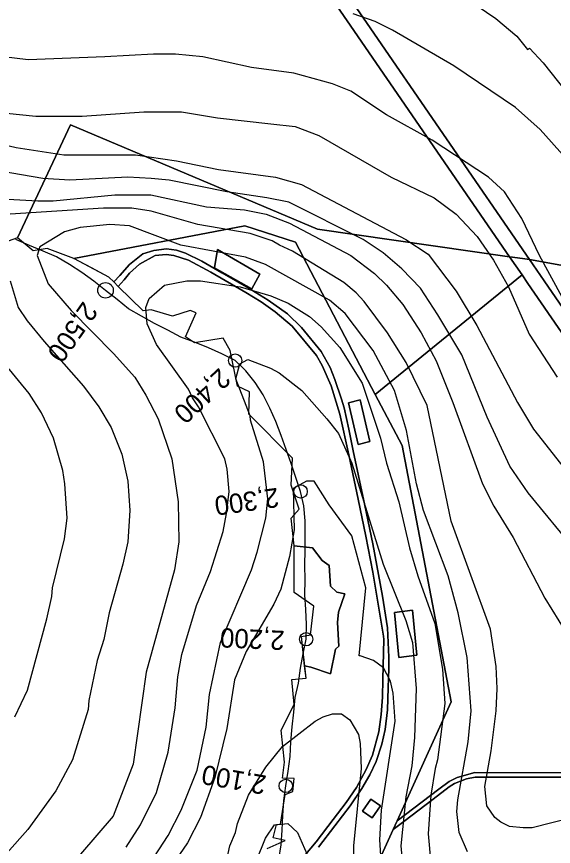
# Model space of a CAD drawing. Extents: x -510989 to -501240, y -1184665 to -1176098.
# Drawn here: x -505456 to -505094, y -1179283 to -1178724 of the extents above; entities that cross this region are included whole.
import ezdxf

# ---------------------------------------------------------------- set-up
doc = ezdxf.new("R2010")
doc.units = 0
for name, color, linetype in [('lesni_pozemek', 7, 'Continuous'), ('ostatni_plocha_x_ostatni_komunikace', 7, 'Continuous'), ('popis', 7, 'Continuous'), ('trasovani_toku', 7, 'Continuous'), ('vodni_plocha_x_vodni_nadrz_umela', 7, 'Continuous'), ('vrstevnice_01', 7, 'Continuous'), ('vrstevnice_02', 7, 'Continuous'), ('vrstevnice_03', 7, 'Continuous'), ('zastavena_plocha_a_nadvori', 7, 'Continuous')]:
    doc.layers.add(name, color=color, linetype=linetype)

msp = doc.modelspace()

# ---------------------------------------------------------------- linework, layer by layer
at = {"layer": 'lesni_pozemek'}
for points in [[(-505376.63, -1178518.18), (-505373.21, -1178520.48), (-505358.44, -1178530.44), (-505353.76, -1178533.6), (-505344.02, -1178547.79), (-505222.11, -1178724.89), (-505110.08, -1178887.62), (-505113.28, -1178887.16), (-505121.53, -1178885.99), (-505123.55, -1178885.7), (-505232.99, -1178726.71), (-505354.29, -1178550.49)], [(-505353.76, -1178533.6), (-505342.69, -1178541.06), (-505279.92, -1178578.43), (-505231.36, -1178610.95), (-505197.88, -1178637.32), (-505159.67, -1178669.84), (-505122.82, -1178701.8), (-505095.9, -1178709.43), (-505085.68, -1178713.81), (-505062.33, -1178726.95), (-504982, -1178769.77), (-504944.36, -1178788.34), (-504938.65, -1178791.52), (-504914.69, -1178807.28), (-504840.55, -1178865.78), (-504832.6, -1178872.11), (-504805.13, -1178900.91), (-504781.67, -1178940.13), (-504922, -1178918.99), (-505037.99, -1178900.67), (-505110.08, -1178887.62), (-505222.11, -1178724.89), (-505344.02, -1178547.79)], [(-505253.11, -1178867.16), (-505123.55, -1178885.7), (-505115.1, -1178897.98), (-505214.1, -1178978.56), (-505268, -1178876), (-505302, -1178865), (-505417.42, -1178887.03), (-505435.48, -1178880.17), (-505444.99, -1178881.85), (-505455.48, -1178872.98), (-505419.61, -1178796.73)], [(-505320.56, -1178880.75), (-505322.46, -1178893.14), (-505297.39, -1178907.45), (-505291.96, -1178897.42)], [(-505123.55, -1178885.7), (-505121.53, -1178885.99), (-505113.28, -1178887.16), (-505110.08, -1178887.62), (-505100.21, -1178901.97), (-505034.43, -1178997.52), (-504968.44, -1179093.37), (-504952.9, -1179115.84), (-504954.27, -1179117.63), (-504958.33, -1179122.95), (-504959.28, -1179124.19), (-504980.7, -1179093.21), (-505045.3, -1178999.36), (-505111.08, -1178903.81), (-505115.1, -1178897.98)], [(-505110.08, -1178887.62), (-505037.99, -1178900.67), (-504922, -1178918.99), (-504781.67, -1178940.13), (-504780.6, -1178942), (-504850.83, -1178996.15), (-504889.19, -1179027.53), (-504922.16, -1179078.43), (-504952.9, -1179115.84), (-504968.44, -1179093.37), (-505034.43, -1178997.52), (-505100.21, -1178901.97)], [(-505111.08, -1178903.81), (-505045.3, -1178999.36), (-504980.7, -1179093.21), (-504959.28, -1179124.19), (-504973.1, -1179140.81), (-504990.8, -1179163.24), (-505044.57, -1179207.26), (-505062.3, -1179220.25), (-505080.81, -1179233.81), (-505146.93, -1179233.71), (-505158.9, -1179236.91), (-505164.15, -1179239.77), (-505171.12, -1179244.92), (-505199.41, -1179266.21), (-505163, -1179186), (-505196, -1179013), (-505214.1, -1178978.56), (-505115.1, -1178897.98)], [(-505232.11, -1178984.29), (-505225.59, -1179012.42), (-505217.74, -1179010.37), (-505224.26, -1178982.24)], [(-505189.03, -1179124.17), (-505201.11, -1179125.62), (-505198.09, -1179155.93), (-505185.96, -1179154.56)], [(-505062.3, -1179220.25), (-505011.79, -1179313.59), (-505039.8, -1179339.09), (-505057.7, -1179367.82), (-505077.68, -1179392.53), (-505093.42, -1179403.23), (-505116.7, -1179416.14), (-505127.65, -1179413.3), (-505143.54, -1179403.86), (-505146.76, -1179409.41), (-505175.17, -1179385.61), (-505225.64, -1179324), (-505202.09, -1179272.12), (-505194.87, -1179266.63), (-505174.99, -1179251.65), (-505164.25, -1179243.31), (-505160.59, -1179240.91), (-505152.48, -1179237.82), (-505146.76, -1179236.79), (-505106.58, -1179236.8), (-505084.75, -1179236.7), (-505080.81, -1179233.81)], [(-505210.56, -1179256.14), (-505217.07, -1179251.58), (-505222.75, -1179259.69), (-505216.24, -1179264.25)]]:
    msp.add_lwpolyline(points, close=True, dxfattribs=at)
for points in [[(-505354.29, -1178550.49), (-505232.99, -1178726.71), (-505123.55, -1178885.7), (-505253.11, -1178867.16), (-505419.61, -1178796.73), (-505455.48, -1178872.98), (-505461.71, -1178875.18)], [(-505252.45, -1179283.89), (-505241.32, -1179269.59), (-505231.04, -1179256.02), (-505223.1, -1179244.47), (-505217.69, -1179235.25), (-505213.6, -1179226.27), (-505209.66, -1179214.39), (-505207.42, -1179204.63), (-505205.79, -1179191.38), (-505205.41, -1179176.6), (-505205.04, -1179163.36), (-505204.94, -1179155.83), (-505205.85, -1179136.02), (-505209.22, -1179114.63), (-505215.75, -1179079.26), (-505221.11, -1179053.41), (-505229.1, -1179016.7), (-505231.85, -1179001.97), (-505235.05, -1178987.72), (-505236.99, -1178981.72), (-505241.28, -1178968.44), (-505244.49, -1178960.45), (-505250.62, -1178949.62), (-505263.83, -1178933.49), (-505273.35, -1178924.23), (-505286.29, -1178915.04), (-505298.09, -1178907.88), (-505307.1, -1178902.73), (-505317.53, -1178896.58), (-505331.14, -1178888.77), (-505342.14, -1178883.38), (-505348.3, -1178881.21), (-505354.95, -1178880.35), (-505363.44, -1178881.61), (-505370.82, -1178883.79), (-505379.99, -1178891.06), (-505386.54, -1178898.35), (-505390.55, -1178902.77), (-505393.85, -1178899.53), (-505417.42, -1178887.03), (-505302, -1178865), (-505268, -1178876), (-505214.1, -1178978.56), (-505196, -1179013), (-505163, -1179186), (-505199.41, -1179266.21), (-505202.09, -1179272.12), (-505225.64, -1179324)], [(-505286.93, -1179284.86), (-505274.84, -1179279.55), (-505283.03, -1179277.75), (-505280.69, -1179268.7), (-505278.05, -1179268.47), (-505274.99, -1179248.48), (-505269.61, -1179246.43), (-505268.75, -1179237.61), (-505276.58, -1179237.4), (-505275.38, -1179226.67), (-505277.52, -1179205.11), (-505268.75, -1179187.76), (-505270.49, -1179170.88), (-505260.74, -1179169.89), (-505261.75, -1179161.69), (-505257.59, -1179162.49), (-505244.34, -1179166.99), (-505240.9, -1179150.5), (-505238.7, -1179148.49), (-505239.61, -1179132.46), (-505239, -1179125.49), (-505234.71, -1179113.14), (-505240.02, -1179112.06), (-505244.32, -1179108.02), (-505245.28, -1179093.89), (-505250.01, -1179090.61), (-505256.45, -1179082.12), (-505268.75, -1179080.66), (-505270.77, -1179062.05), (-505265.47, -1179055.9), (-505270.93, -1179039.82), (-505269.84, -1179021.55), (-505299.32, -1178991.95), (-505298.85, -1178976.96), (-505307.12, -1178973.06), (-505311.89, -1178949.05), (-505316.65, -1178940.73), (-505336.16, -1178943.7), (-505342.17, -1178939.72), (-505334.91, -1178923.56), (-505338.97, -1178922), (-505350.8, -1178925.82), (-505365.32, -1178921.61), (-505370.6, -1178922.33), (-505387.54, -1178905.72), (-505383.55, -1178901.24), (-505379.83, -1178896.89), (-505373.22, -1178890.76), (-505362.54, -1178884.88), (-505355.16, -1178884.33), (-505349.99, -1178884.86), (-505340.2, -1178888.08), (-505325.12, -1178896.14), (-505301.49, -1178909.96), (-505290.97, -1178916.12), (-505281.6, -1178922.84), (-505270.27, -1178932.5), (-505253.65, -1178952.41), (-505249.84, -1178959.01), (-505243.88, -1178972.79), (-505237.94, -1178991.99), (-505231.93, -1179019.31), (-505225.65, -1179049.21), (-505220.54, -1179074.13), (-505215.81, -1179098.43), (-505211.65, -1179122.75), (-505208.57, -1179141.63), (-505208.32, -1179143.99), (-505209.03, -1179170.74), (-505209.25, -1179182.68), (-505210.01, -1179194.43), (-505211.76, -1179206.21), (-505216.07, -1179221.98), (-505220.2, -1179231.47), (-505226.81, -1179243.65), (-505233.83, -1179253.82), (-505242.45, -1179265.28), (-505253.92, -1179280.35), (-505262.21, -1179290.3)]]:
    msp.add_lwpolyline(points, dxfattribs=at)
at = {"layer": 'ostatni_plocha_x_ostatni_komunikace'}
msp.add_lwpolyline([(-505262.21, -1179290.3), (-505253.92, -1179280.35), (-505242.45, -1179265.28), (-505233.83, -1179253.82), (-505226.81, -1179243.65), (-505220.2, -1179231.47), (-505216.07, -1179221.98), (-505211.76, -1179206.21), (-505210.01, -1179194.43), (-505209.25, -1179182.68), (-505209.03, -1179170.74), (-505208.32, -1179143.99), (-505208.57, -1179141.63), (-505211.65, -1179122.75), (-505215.81, -1179098.43), (-505220.54, -1179074.13), (-505225.65, -1179049.21), (-505231.93, -1179019.31), (-505237.94, -1178991.99), (-505243.88, -1178972.79), (-505249.84, -1178959.01), (-505253.65, -1178952.41), (-505270.27, -1178932.5), (-505281.6, -1178922.84), (-505290.97, -1178916.12), (-505301.49, -1178909.96), (-505325.12, -1178896.14), (-505340.2, -1178888.08), (-505349.99, -1178884.86), (-505355.16, -1178884.33), (-505362.54, -1178884.88), (-505373.22, -1178890.76), (-505379.83, -1178896.89), (-505383.55, -1178901.24), (-505387.54, -1178905.72), (-505390.55, -1178902.77), (-505386.54, -1178898.35), (-505379.99, -1178891.06), (-505370.82, -1178883.79), (-505363.44, -1178881.61), (-505354.95, -1178880.35), (-505348.3, -1178881.21), (-505342.14, -1178883.38), (-505331.14, -1178888.77), (-505317.53, -1178896.58), (-505307.1, -1178902.73), (-505298.09, -1178907.88), (-505286.29, -1178915.04), (-505273.35, -1178924.23), (-505263.83, -1178933.49), (-505250.62, -1178949.62), (-505244.49, -1178960.45), (-505241.28, -1178968.44), (-505236.99, -1178981.72), (-505235.05, -1178987.72), (-505231.85, -1179001.97), (-505229.1, -1179016.7), (-505221.11, -1179053.41), (-505215.75, -1179079.26), (-505209.22, -1179114.63), (-505205.85, -1179136.02), (-505204.94, -1179155.83), (-505205.04, -1179163.36), (-505205.41, -1179176.6), (-505205.79, -1179191.38), (-505207.42, -1179204.63), (-505209.66, -1179214.39), (-505213.6, -1179226.27), (-505217.69, -1179235.25), (-505223.1, -1179244.47), (-505231.04, -1179256.02), (-505241.32, -1179269.59), (-505252.45, -1179283.89)], dxfattribs=at)
msp.add_lwpolyline([(-505146.93, -1179233.71), (-505080.81, -1179233.81), (-505084.75, -1179236.7), (-505106.58, -1179236.8), (-505146.76, -1179236.79), (-505152.48, -1179237.82), (-505160.59, -1179240.91), (-505164.25, -1179243.31), (-505174.99, -1179251.65), (-505194.87, -1179266.63), (-505202.09, -1179272.12), (-505199.41, -1179266.21), (-505171.12, -1179244.92), (-505164.15, -1179239.77), (-505158.9, -1179236.91)], close=True, dxfattribs=at)
at = {"layer": 'popis'}
msp.add_lwpolyline([(-505286.93, -1179284.86), (-505274.84, -1179279.55), (-505283.03, -1179277.75), (-505280.69, -1179268.7), (-505278.05, -1179268.47), (-505274.99, -1179248.48), (-505269.61, -1179246.43), (-505268.75, -1179237.61), (-505276.58, -1179237.4), (-505275.38, -1179226.67), (-505277.52, -1179205.11), (-505268.75, -1179187.76), (-505270.49, -1179170.88), (-505260.74, -1179169.89), (-505263.91, -1179141.95), (-505257.76, -1179140.85), (-505255.48, -1179121.34), (-505268.75, -1179112.12), (-505268.75, -1179080.66), (-505270.77, -1179062.05), (-505265.47, -1179055.9), (-505270.93, -1179039.82), (-505269.84, -1179021.55), (-505299.32, -1178991.95), (-505298.85, -1178976.96), (-505307.12, -1178973.06), (-505311.89, -1178949.05), (-505316.65, -1178940.73), (-505336.16, -1178943.7), (-505342.17, -1178939.72), (-505334.91, -1178923.56), (-505338.97, -1178922), (-505350.8, -1178925.82), (-505365.32, -1178921.61), (-505370.6, -1178922.33), (-505387.54, -1178905.72), (-505390.55, -1178902.77), (-505393.85, -1178899.53), (-505405.64, -1178893.28), (-505417.42, -1178887.03), (-505435.48, -1178880.17), (-505444.99, -1178881.85), (-505455.48, -1178872.98), (-505461.71, -1178875.18)], dxfattribs=at)
at = {"layer": 'trasovani_toku'}
for p, q in [((-505447.48, -1178878.06), (-505456.68, -1178874.16)), ((-505438.26, -1178881.95), (-505447.48, -1178878.06)), ((-505429.06, -1178885.85), (-505438.26, -1178881.95)), ((-505420.47, -1178890.98), (-505429.06, -1178885.85)), ((-505411.98, -1178896.26), (-505420.47, -1178890.98)), ((-505404.02, -1178902.32), (-505411.98, -1178896.26)), ((-505396.09, -1178908.41), (-505404.02, -1178902.32)), ((-505388.25, -1178914.62), (-505396.09, -1178908.41)), ((-505380.48, -1178920.91), (-505388.25, -1178914.62)), ((-505371.81, -1178925.9), (-505380.48, -1178920.91)), ((-505363.05, -1178930.71), (-505371.81, -1178925.9)), ((-505354.12, -1178935.22), (-505363.05, -1178930.71)), ((-505345.38, -1178940.07), (-505354.12, -1178935.22)), ((-505335.96, -1178943.43), (-505345.38, -1178940.07)), ((-505326.67, -1178947.13), (-505335.96, -1178943.43)), ((-505317.57, -1178951.27), (-505326.67, -1178947.13)), ((-505308.62, -1178955.75), (-505317.57, -1178951.27)), ((-505301.32, -1178962.58), (-505308.62, -1178955.75)), ((-505295.16, -1178970.45), (-505301.32, -1178962.58)), ((-505289.68, -1178978.82), (-505295.16, -1178970.45)), ((-505285.22, -1178987.77), (-505289.68, -1178978.82)), ((-505281.25, -1178996.95), (-505285.22, -1178987.77)), ((-505277.69, -1179006.29), (-505281.25, -1178996.95)), ((-505274.24, -1179015.68), (-505277.69, -1179006.29)), ((-505270.89, -1179025.1), (-505274.24, -1179015.68)), ((-505267.63, -1179034.56), (-505270.89, -1179025.1)), ((-505264.46, -1179044.04), (-505267.63, -1179034.56)), ((-505262.22, -1179053.79), (-505264.46, -1179044.04)), ((-505261.37, -1179063.75), (-505262.22, -1179053.79)), ((-505261.45, -1179073.75), (-505261.37, -1179063.75)), ((-505261.43, -1179083.75), (-505261.45, -1179073.75)), ((-505261.56, -1179093.75), (-505261.43, -1179083.75)), ((-505261.5, -1179103.75), (-505261.56, -1179093.75)), ((-505261.6, -1179113.75), (-505261.5, -1179103.75)), ((-505261.03, -1179123.73), (-505261.6, -1179113.75)), ((-505260.55, -1179133.72), (-505261.03, -1179123.73)), ((-505260.73, -1179143.72), (-505260.55, -1179133.72)), ((-505262.71, -1179153.52), (-505260.73, -1179143.72)), ((-505264.58, -1179163.34), (-505262.71, -1179153.52)), ((-505265.95, -1179173.25), (-505264.58, -1179163.34)), ((-505268.23, -1179182.99), (-505265.95, -1179173.25)), ((-505268.98, -1179192.96), (-505268.23, -1179182.99)), ((-505270.09, -1179202.9), (-505268.98, -1179192.96)), ((-505270.98, -1179212.86), (-505270.09, -1179202.9)), ((-505271.56, -1179222.84), (-505270.98, -1179212.86)), ((-505272.89, -1179232.75), (-505271.56, -1179222.84)), ((-505274.46, -1179242.63), (-505272.89, -1179232.75)), ((-505275.84, -1179252.53), (-505274.46, -1179242.63)), ((-505276.53, -1179262.51), (-505275.84, -1179252.53)), ((-505276.98, -1179272.5), (-505276.53, -1179262.51)), ((-505277.61, -1179282.48), (-505276.98, -1179272.5)), ((-505279.22, -1179292.35), (-505277.61, -1179282.48))]:
    msp.add_line(p, q, dxfattribs=at)
for centre, radius in [((-505396.09, -1178908.41), 5.25), ((-505308.62, -1178955.75), 4.5), ((-505264.46, -1179044.04), 4.5), ((-505260.73, -1179143.72), 4.5), ((-505274.46, -1179242.63), 4.5)]:
    msp.add_circle(centre, radius, dxfattribs=at)
at = {"layer": 'vodni_plocha_x_vodni_nadrz_umela'}
msp.add_lwpolyline([(-505256.45, -1179082.12), (-505250.01, -1179090.61), (-505245.28, -1179093.89), (-505244.32, -1179108.02), (-505240.02, -1179112.06), (-505234.71, -1179113.14), (-505239, -1179125.49), (-505239.61, -1179132.46), (-505238.7, -1179148.49), (-505240.9, -1179150.5), (-505244.34, -1179166.99), (-505257.59, -1179162.49), (-505261.75, -1179161.69), (-505263.91, -1179141.95), (-505257.76, -1179140.85), (-505255.48, -1179121.34), (-505268.75, -1179112.12), (-505268.75, -1179080.66)], close=True, dxfattribs=at)
at = {"layer": 'vrstevnice_01'}
for points in [[(-505088, -1178913), (-505103.31, -1178885), (-505115.31, -1178860), (-505126.81, -1178842), (-505137.81, -1178832), (-505175.81, -1178807), (-505206.59, -1178790), (-505230.5, -1178774), (-505243, -1178769), (-505269.09, -1178762), (-505297.69, -1178758), (-505330.41, -1178751), (-505348.91, -1178749), (-505363.81, -1178749), (-505396.5, -1178751), (-505448.19, -1178753), (-505465, -1178751), (-505485.91, -1178747), (-505506.09, -1178738), (-505550.31, -1178710)], [(-505628.91, -1178715), (-505605.19, -1178730), (-505581.31, -1178747), (-505558.19, -1178768), (-505544.5, -1178779), (-505527.09, -1178789), (-505514, -1178795), (-505490.5, -1178804), (-505456.31, -1178812), (-505424.19, -1178817), (-505406.41, -1178817), (-505375.91, -1178817), (-505348.31, -1178821), (-505319.91, -1178827), (-505281.31, -1178832), (-505263.81, -1178837), (-505193.5, -1178874), (-505178.31, -1178884), (-505159.5, -1178909), (-505145.69, -1178932), (-505118.09, -1178984), (-505107.41, -1179002), (-505076.81, -1179041)], [(-505478.5, -1178846), (-505441.69, -1178848), (-505431.31, -1178848), (-505389.81, -1178844), (-505365.59, -1178844), (-505327.91, -1178852), (-505302.31, -1178854), (-505287.81, -1178857), (-505272, -1178863), (-505230.59, -1178885), (-505214.59, -1178897), (-505206.59, -1178905), (-505195.59, -1178918), (-505183.09, -1178937), (-505173.09, -1178956), (-505161.81, -1178984), (-505141.81, -1179039), (-505134, -1179054), (-505121.09, -1179075), (-505099.59, -1179116), (-505085.5, -1179139)], [(-505151.81, -1179287), (-505157.59, -1179274), (-505159, -1179260), (-505158.5, -1179252), (-505151.41, -1179213), (-505149.31, -1179192), (-505152.19, -1179156), (-505158.09, -1179126), (-505164.81, -1179101), (-505181.59, -1179057), (-505186.31, -1179039), (-505193.09, -1179003), (-505201.19, -1178976), (-505215.41, -1178949), (-505234.31, -1178924), (-505245, -1178915), (-505288.09, -1178891), (-505301.59, -1178886), (-505345.31, -1178878), (-505379.81, -1178865), (-505393.19, -1178864), (-505413.19, -1178866), (-505423.69, -1178869), (-505440.31, -1178879), (-505442.19, -1178885), (-505434.69, -1178904), (-505419.19, -1178922), (-505390.69, -1178951), (-505376.41, -1178967), (-505368.81, -1178979), (-505360.59, -1178995), (-505351.41, -1179022), (-505347.09, -1179051), (-505346.69, -1179078), (-505349.5, -1179097), (-505368.59, -1179166), (-505377.41, -1179228), (-505391, -1179263), (-505436.31, -1179316)], [(-505457.31, -1179196), (-505448.81, -1179178), (-505435.59, -1179130), (-505432.41, -1179115), (-505431.81, -1179109), (-505423.81, -1179076), (-505422, -1179062), (-505423.5, -1179039), (-505424.91, -1179030), (-505431.09, -1179008), (-505439.31, -1178991), (-505447.69, -1178978), (-505464.09, -1178958)], [(-505372.81, -1179305), (-505353.81, -1179276), (-505345.09, -1179259), (-505334.31, -1179232), (-505328.19, -1179203), (-505326, -1179181), (-505318.59, -1179146), (-505297.69, -1179097), (-505293.81, -1179085), (-505288, -1179062), (-505286.69, -1179049), (-505289.5, -1179024), (-505298.31, -1178996), (-505298.5, -1178993), (-505308.09, -1178968), (-505305.41, -1178958), (-505300, -1178955), (-505284.81, -1178961), (-505279, -1178964), (-505263.69, -1178976), (-505246.81, -1178995)], [(-505246.81, -1178995), (-505238.91, -1179005), (-505229.81, -1179025), (-505208.69, -1179093), (-505193.59, -1179131), (-505189, -1179146), (-505186.41, -1179177), (-505187.59, -1179210), (-505189.5, -1179229), (-505193.5, -1179250), (-505196.81, -1179283), (-505194.59, -1179308)], [(-505319.09, -1179315), (-505312.31, -1179283), (-505308.41, -1179274), (-505307.09, -1179268), (-505299.59, -1179249), (-505287.91, -1179230), (-505276.69, -1179216), (-505254.59, -1179199), (-505249.31, -1179196), (-505243, -1179194), (-505236.91, -1179194), (-505231.19, -1179198), (-505225.41, -1179208), (-505224.19, -1179214), (-505223.69, -1179231), (-505228.81, -1179283), (-505229.09, -1179332)]]:
    msp.add_lwpolyline(points, dxfattribs=at)
at = {"layer": 'vrstevnice_02'}
for points in [[(-505587.31, -1178720), (-505552.91, -1178752), (-505533, -1178766), (-505524.31, -1178771), (-505498.5, -1178782), (-505471.91, -1178788), (-505443.09, -1178791), (-505411.81, -1178791), (-505370.31, -1178788), (-505344.91, -1178788), (-505320.59, -1178792), (-505284.59, -1178796), (-505268.19, -1178798), (-505252.19, -1178804), (-505203.41, -1178832), (-505174.41, -1178846), (-505159.59, -1178857), (-505145.31, -1178872), (-505134.31, -1178888), (-505124.31, -1178906), (-505110.19, -1178938), (-505091.41, -1178967)], [(-505085.69, -1178819), (-505102.81, -1178800), (-505119.41, -1178785), (-505161.19, -1178757), (-505202.5, -1178733), (-505214.09, -1178727), (-505228.91, -1178722)], [(-505078.81, -1179084), (-505111, -1179045), (-505123.41, -1179027), (-505138.5, -1178994), (-505155.59, -1178952), (-505171.91, -1178925), (-505183.59, -1178907), (-505196.19, -1178894), (-505208.81, -1178883), (-505222.19, -1178874), (-505272.31, -1178849), (-505287.19, -1178846), (-505314.31, -1178842), (-505353.09, -1178834), (-505365.19, -1178833), (-505381, -1178832), (-505420.19, -1178834), (-505438.41, -1178833), (-505467.19, -1178828)], [(-505080.81, -1179264), (-505108.19, -1179271), (-505114.31, -1179271), (-505123.59, -1179270), (-505129.41, -1179267), (-505133.41, -1179264), (-505138.81, -1179256), (-505140.09, -1179243), (-505135.91, -1179219), (-505132.5, -1179192), (-505131.81, -1179177), (-505132.59, -1179162), (-505136.31, -1179137), (-505162.81, -1179064), (-505179.19, -1178986), (-505193.31, -1178957), (-505205.91, -1178937), (-505221.59, -1178916), (-505226.91, -1178910), (-505235.41, -1178903), (-505269.91, -1178882), (-505278.69, -1178878), (-505283.69, -1178875), (-505298.5, -1178870), (-505333.81, -1178864), (-505365.19, -1178855), (-505378.41, -1178853), (-505397.5, -1178853), (-505460.5, -1178857)], [(-505460.41, -1178902), (-505455.09, -1178920), (-505449, -1178929), (-505437.5, -1178943), (-505410.91, -1178973), (-505400.5, -1178987), (-505392.31, -1179001), (-505385.19, -1179019), (-505381.09, -1179037), (-505379.69, -1179057), (-505381, -1179078), (-505384.31, -1179093), (-505393.59, -1179126), (-505397.31, -1179144), (-505401.81, -1179158), (-505407.31, -1179185), (-505407.81, -1179191), (-505418.41, -1179225), (-505429.59, -1179246), (-505448.5, -1179272), (-505462.59, -1179288)], [(-505382.09, -1179284), (-505372.59, -1179269), (-505361.59, -1179247), (-505353.81, -1179220), (-505349, -1179190), (-505347.19, -1179169), (-505344.5, -1179154), (-505334.69, -1179121), (-505325.31, -1179098), (-505316.81, -1179071), (-505314.41, -1179059), (-505312.69, -1179044), (-505314, -1179029), (-505315.59, -1179022), (-505333.31, -1178987), (-505337.31, -1178981), (-505340, -1178975), (-505361.69, -1178945), (-505368, -1178931), (-505368.91, -1178920), (-505366.59, -1178914), (-505356.31, -1178905), (-505341.19, -1178902), (-505332.09, -1178902), (-505305.31, -1178906), (-505284.5, -1178912), (-505272.81, -1178917), (-505258.5, -1178926), (-505250.59, -1178933), (-505238.09, -1178947), (-505222.91, -1178971), (-505210.59, -1179008), (-505206.41, -1179025), (-505198.31, -1179051), (-505190.91, -1179082), (-505185.41, -1179101), (-505174, -1179133), (-505168.69, -1179164), (-505167.19, -1179187), (-505172.09, -1179225), (-505173.69, -1179231), (-505176.5, -1179249), (-505178.5, -1179275), (-505176.69, -1179295)], [(-505208.91, -1179311), (-505211, -1179279), (-505209.81, -1179259), (-505200.69, -1179199), (-505202, -1179180), (-505203.81, -1179172), (-505208.59, -1179163), (-505215.31, -1179158), (-505224.19, -1179155), (-505225, -1179155), (-505220.41, -1179109), (-505230, -1179074), (-505245.09, -1179053), (-505255.41, -1179037), (-505260.41, -1179037), (-505269.41, -1179042), (-505268.91, -1179070), (-505272, -1179088), (-505277.91, -1179110), (-505282.5, -1179120), (-505301.09, -1179152), (-505309, -1179171), (-505314.31, -1179204), (-505322.31, -1179237), (-505331.91, -1179264), (-505340.69, -1179281), (-505366.81, -1179319)], [(-505299.91, -1179307), (-505288.19, -1179278), (-505282, -1179269), (-505273, -1179268), (-505266.59, -1179274), (-505258.59, -1179292)]]:
    msp.add_lwpolyline(points, dxfattribs=at)
at = {"layer": 'vrstevnice_03'}
msp.add_lwpolyline([(-505212.5, -1178680), (-505208.09, -1178681), (-505187.41, -1178690), (-505165, -1178703), (-505132.69, -1178725), (-505118.5, -1178737), (-505111.31, -1178746), (-505110, -1178745), (-505100.81, -1178755), (-505080.09, -1178781)], dxfattribs=at)
at = {"layer": 'zastavena_plocha_a_nadvori'}
for points in [[(-505320.56, -1178880.75), (-505291.96, -1178897.42), (-505297.39, -1178907.45), (-505322.46, -1178893.14)], [(-505232.11, -1178984.29), (-505224.26, -1178982.24), (-505217.74, -1179010.37), (-505225.59, -1179012.42)], [(-505189.03, -1179124.17), (-505185.96, -1179154.56), (-505198.09, -1179155.93), (-505201.11, -1179125.62)], [(-505210.56, -1179256.14), (-505216.24, -1179264.25), (-505222.75, -1179259.69), (-505217.07, -1179251.58)]]:
    msp.add_lwpolyline(points, close=True, dxfattribs=at)

# ---------------------------------------------------------------- texts
at = {"layer": 'trasovani_toku'}
for s, rotation, p in [('2,500', 234.9295, (-505411.04, -1178915.14)), ('2,400', 223.0174, (-505319.29, -1178960.17)), ('2,300', 187.9222, (-505280.14, -1179041.5)), ('2,200', 177.4361, (-505275.02, -1179138.12)), ('2,100', 170.0577, (-505286.95, -1179235.88))]:
    msp.add_text(s, height=13, rotation=rotation, dxfattribs=at).set_placement(p)

doc.saveas('drawing.dxf')
